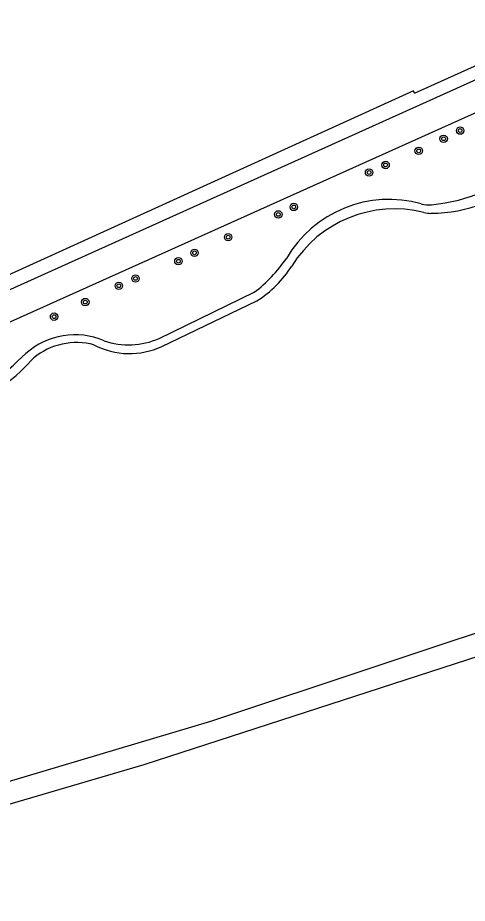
# Model space of a CAD drawing. Extents: x 124000 to 129000, y 395500 to 397503.
# Drawn here: x 128194.8 to 128242.9, y 396411.2 to 396506.1 of the extents above; entities that cross this region are included whole.
import ezdxf

# ---------------------------------------------------------------- set-up
doc = ezdxf.new("R2010")
doc.units = 0
for name, color, linetype in [('gg-afsc-draadraster', 7, 'Continuous'), ('gg-afsc-hekwerk', 7, 'Continuous'), ('gg-knt-onverhard', 7, 'Continuous'), ('gg-knt-verharding', 7, 'Continuous'), ('gt-symb-boom', 7, 'Continuous')]:
    doc.layers.add(name, color=color, linetype=linetype)

# ---------------------------------------------------------------- blocks, each defined once
blk = doc.blocks.new('gt0-BOOM')
at = {"layer": 'gt-symb-boom'}
for radius in [0.4, 0.2]:
    blk.add_circle((0, 0), radius, dxfattribs=at)

msp = doc.modelspace()

# ---------------------------------------------------------------- linework, layer by layer
at = {"layer": 'gg-afsc-draadraster'}
msp.add_lwpolyline([(128237.285, 396498.025), (128237.175, 396498.249), (128169.104, 396467.278), (128114.321, 396442.465)], dxfattribs=at)
at = {"layer": 'gg-afsc-hekwerk'}
msp.add_line((128237.285, 396498.025), (128298.998, 396525.709), dxfattribs=at)
at = {"layer": 'gg-knt-onverhard'}
for p, q in [((128209.918, 396471.732), (128220.109, 396476.664)), ((128210.216, 396470.873), (128220.395, 396475.754)), ((128195.665, 396470.115), (128194.786, 396469.317)), ((128196.503, 396469.64), (128195.549, 396468.658))]:
    msp.add_line(p, q, dxfattribs=at)
for points in [[(128419.431, 396497.032), (128368.24, 396480.71), (128290.91, 396455.41), (128251.18, 396442.56), (128215.44, 396430.65), (128153.4, 396412.16), (128151.516, 396411.742)], [(128420.295, 396494.983), (128368.96, 396478.65), (128245.59, 396438.14), (128208.28, 396426.02), (128157.82, 396411.18)]]:
    msp.add_lwpolyline(points, dxfattribs=at)
for centre, radius, start, end in [((128237.359, 396504.334), 18.37, 275.47231, 311.81909), ((128238.944, 396501.225), 16.094, 270.34842, 311.56393), ((128234.553, 396473.915), 12.711, 74.22539, 149.87561), ((128238.823, 396489.028), 2.994, 254.21688, 275.51616), ((128235.137, 396472.675), 12.937, 75.88303, 148.24225), ((128239.019, 396488.106), 2.976, 255.865, 270.44945), ((128210.559, 396489.195), 15.756, 307.31183, 325.60089), ((128214.096, 396485.815), 11.87, 302.04898, 327.76699), ((128200.928, 396464.174), 7.937, 67.02326, 131.53447), ((128206.66, 396478.94), 7.911, 250.55443, 294.32423), ((128201.095, 396464.03), 7.249, 75.16947, 129.30029), ((128206.748, 396478.222), 8.126, 242.13638, 295.26187), ((128186.539, 396477.328), 11.497, 265.9327, 315.82932), ((128187.292, 396476.207), 11.188, 264.21055, 317.56638)]:
    msp.add_arc(centre, radius, start, end, dxfattribs=at)
at = {"layer": 'gg-knt-verharding'}
for points in [[(128378.851, 396556.364), (128347.821, 396542.496), (128308.704, 396524.957), (128268.676, 396507.081), (128168.95, 396462.242), (128119.636, 396439.804)], [(128298.998, 396525.709), (128299.114, 396524.589), (128267.12, 396509.968), (128165.77, 396464.242), (128115.151, 396440.93), (128114.321, 396442.465)]]:
    msp.add_lwpolyline(points, dxfattribs=at)

# ---------------------------------------------------------------- block references
at = {"layer": 'gt-symb-boom'}
for p in [(128242.164, 396494), (128240.398, 396493.121), (128237.727, 396491.826), (128234.178, 396490.314), (128232.414, 396489.508), (128224.349, 396485.819), (128222.694, 396485.014), (128217.325, 396482.579), (128213.722, 396480.899), (128211.996, 396480), (128207.395, 396478.151), (128205.612, 396477.365), (128202.023, 396475.617), (128198.678, 396474.054)]:
    msp.add_blockref('gt0-BOOM', p, dxfattribs=at)

doc.saveas('drawing.dxf')
